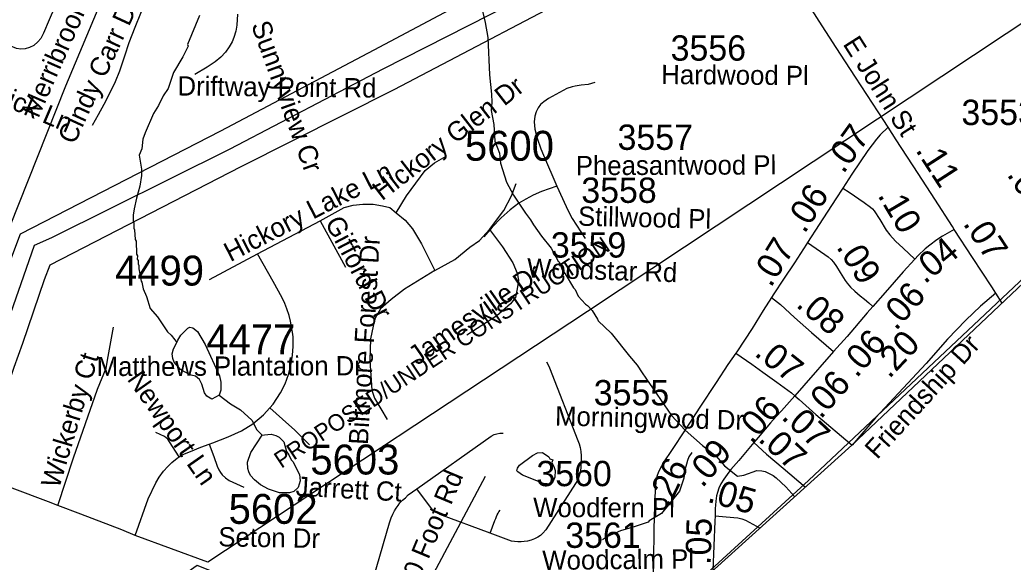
# Model space of a CAD drawing. Extents: x 1383679 to 1536984, y 460658 to 651027.
# Drawn here: x 1487068 to 1491967, y 490596 to 493273 of the extents above; entities that cross this region are included whole.
import ezdxf

# ---------------------------------------------------------------- set-up
doc = ezdxf.new("R2010")
doc.units = 0
for name, color, linetype in [('Default', 7, 'Continuous'), ('Exist Boundary Political City Limit New', 7, 'Continuous'), ('Exist Boundary Political CountyLine', 7, 'Continuous'), ('Exist Hydrographic Misc Water Feature', 7, 'Continuous'), ('Exist Road Non-System Secondary Historical Number Label', 7, 'Continuous'), ('Exist Road Non-System Type 51', 7, 'Continuous'), ('Exist Road Non-System Type 51 Label', 7, 'Continuous'), ('Exist Road Secondary Mileage Hundredths English Label', 7, 'Continuous'), ('Exist Road Secondary Type 51 Attributed', 7, 'Continuous'), ('Exist Road Secondary Type 51 Label', 7, 'Continuous'), ('Exist Road Secondary Type 51 Number Label', 7, 'Continuous'), ('Exist Utilities Electrical Transmission Line', 7, 'Continuous'), ('Map Preparation Boundary City Limit Buffer Line', 7, 'Continuous')]:
    doc.layers.add(name, color=color, linetype=linetype)

msp = doc.modelspace()

# ---------------------------------------------------------------- linework, layer by layer
at = {"layer": 'Default'}
msp.add_lwpolyline([(1492566.8, 493626.9), (1489866.8, 491833.3), (1487995.4, 490595.7)], dxfattribs=at)
at = {"layer": 'Exist Boundary Political City Limit New'}
msp.add_lwpolyline([(1501771.2, 501277.8), (1499388.9, 499017.9), (1497201.8, 496938.9), (1496236.9, 496040.1), (1495718.4, 495586.4), (1493037.1, 492958.5), (1490958.1, 490999.4), (1489977.8, 490102.4), (1489857.2, 489993.5), (1489479.8, 490017), (1488857.6, 490215.4), (1487942, 490579.1), (1486887.9, 489837.5), (1486669.5, 489678.8), (1486456.1, 489523.8), (1486150.2, 489364.1), (1485825.6, 489257.4), (1485572.8, 489216.9), (1485320.8, 489271), (1484892.4, 489431.7), (1484555.8, 489497.8), (1484292, 489476.7)], dxfattribs=at)
at = {"layer": 'Exist Boundary Political CountyLine'}
msp.add_lwpolyline([(1483428.7, 484115.1), (1485391.5, 485884.3), (1486966.5, 487318.1), (1487724.7, 488019.6), (1488867.4, 489092.6), (1491171.1, 491172.7), (1497711.4, 497365.6), (1499296.7, 498829.1), (1501130.6, 500542.6)], dxfattribs=at)
at = {"layer": 'Exist Hydrographic Misc Water Feature'}
for points in [[(1489346.8, 493330.8), (1489362.1, 493260), (1489376, 493186.2), (1489384.5, 493002.1), (1489394.7, 492905.9), (1489395.9, 492865.9), (1489393.1, 492825.9), (1489405.2, 492757), (1489410.3, 492673.6), (1489434, 492614.7), (1489438.2, 492565), (1489468.4, 492472.4), (1489503.2, 492407.8), (1489561.5, 492318.6), (1489586.9, 492286.1), (1489600.4, 492261.8), (1489641.4, 492205), (1489688.9, 492145.2), (1489722.7, 492081.7), (1489727, 492079.3), (1489744.1, 492035), (1489757.8, 492018.7), (1489798.4, 491949.9), (1489806.3, 491941.8), (1489821.7, 491909.5), (1489857, 491868.8), (1489866.8, 491862.6), (1489890.4, 491838.1), (1489917.6, 491795.6), (1489919.4, 491787.5), (1489984.2, 491726.3), (1490074, 491612.5), (1490113.2, 491567.7), (1490137.4, 491531.3)], [(1487954.1, 493294.3), (1487895.3, 493151.5), (1487897.2, 493143.4), (1487871.5, 493090.1), (1487824.7, 493012.9), (1487799.2, 492933.4), (1487774.5, 492897.9), (1487751.6, 492850.4), (1487726.8, 492810.8), (1487685.1, 492715.7), (1487674.4, 492683.9), (1487669.5, 492636), (1487656.9, 492604.3), (1487667.6, 492536), (1487667.4, 492504.7), (1487659.8, 492451.3), (1487643, 492392.9), (1487632.2, 492340.9), (1487627.2, 492308.8), (1487626.6, 492276.8), (1487630.5, 492268.8), (1487630, 492244.8), (1487633.9, 492236.7), (1487637, 492188.7), (1487640.8, 492180.6), (1487643.5, 492116.5), (1487647.4, 492108.4), (1487647.1, 492092.4), (1487651, 492084.4), (1487650.7, 492068.4), (1487654.5, 492060.3), (1487654.2, 492044.3), (1487665.7, 491982.7), (1487670, 491977.5), (1487675.2, 491946), (1487692.7, 491907.8), (1487711.2, 491848.7), (1487746.9, 491807.6), (1487796.3, 491733.5), (1487813.9, 491717.2), (1487831.5, 491692.9), (1487841.3, 491680.7)], [(1487841.3, 491680.7), (1487847.5, 491692.5), (1487861.9, 491716.2), (1487896.7, 491751.5), (1487906.7, 491755.3), (1487920.7, 491753.1), (1487944.3, 491734.6), (1487981.1, 491669.9), (1488052.1, 491516.5), (1488059.5, 491484.3), (1488058.8, 491444.3), (1488050.4, 491420.5)], [(1488050.4, 491420.5), (1488014, 491401.2), (1487990.2, 491415.7), (1487978.5, 491431.9), (1487965.4, 491474.2), (1487953.8, 491498.4), (1487934.1, 491514.8), (1487912.2, 491519.2), (1487872.6, 491538), (1487860.7, 491546.2), (1487829.4, 491582.9), (1487821.7, 491601), (1487818.2, 491625.1), (1487824.7, 491649), (1487841.3, 491680.7)], [(1490137.4, 491531.3), (1490282.5, 491320.4), (1490325.5, 491271.5), (1490349.1, 491247.1), (1490434.3, 491172.1), (1490502, 491119.4), (1490543.7, 491071.2), (1490606.7, 491020), (1490638.8, 491025.4), (1490703.3, 491048.1), (1490727.3, 491047.6), (1490743.2, 491043.3), (1490782.9, 491024.5), (1490798.6, 491012.2), (1490845.7, 490967.3), (1490890.3, 490919.2)], [(1488050.4, 491420.5), (1488106.2, 491377.2), (1488155.2, 491347.5), (1488211.7, 491296.8), (1488237, 491249.3), (1488262.8, 491222.4)], [(1488262.8, 491222.4), (1488274.6, 491224.1), (1488306.7, 491227.4), (1488330.6, 491221), (1488346.4, 491212.7), (1488369.9, 491190.2), (1488383.1, 491141.9), (1488394.7, 491125.7), (1488406.2, 491101.5), (1488414.1, 491093.3), (1488446.8, 491028.7), (1488450.2, 490996.7), (1488439.6, 490964.9), (1488419.2, 490945.2), (1488397.1, 490937.7), (1488349.1, 490938.6), (1488293.4, 490955.7), (1488253.9, 490978.5), (1488224.3, 491003.1), (1488204.8, 491023.5), (1488197.1, 491041.7), (1488191.4, 491057.8), (1488190, 491089.8), (1488206.9, 491137.4), (1488262.8, 491222.4)], [(1489696.7, 491100.6), (1489692, 491088.1), (1489703.6, 491063.9), (1489707.3, 491047.8), (1489706.7, 491015.8), (1489696.2, 490992), (1489686, 490980.2), (1489650.1, 490984.9), (1489546.8, 491024.9), (1489523.1, 491041.4), (1489519.2, 491047.5), (1489521.5, 491059.4), (1489531.8, 491075.2), (1489596.7, 491121.9), (1489621, 491135.5), (1489644.9, 491137), (1489676.5, 491116.4), (1489682.4, 491106.3), (1489696.7, 491100.6)], [(1490382.3, 491137.7), (1490367, 491115.9), (1490360.7, 491098.1), (1490347.7, 491050.3), (1490343, 491010.4), (1490321.8, 490946.9), (1490231.7, 490836.6), (1490171, 490799.8), (1490166.9, 490793.9), (1490102.4, 490771.2), (1490030, 490750.6), (1489965.4, 490721.9), (1489941.6, 490707)]]:
    msp.add_lwpolyline(points, dxfattribs=at)
at = {"layer": 'Exist Road Non-System Type 51'}
for p, q in [((1488548.6, 492280.1), (1488673.7, 492052.2)), ((1488003.2, 491990.5), (1488240.3, 492118.2))]:
    msp.add_line(p, q, dxfattribs=at)
for points in [[(1487332.2, 493608.4), (1487322.4, 493559.4), (1487312.4, 493523.9), (1487294.2, 493469.7), (1487259.1, 493385.6), (1487212.6, 493272.7), (1487185.1, 493206.5), (1487171.6, 493181.6), (1487155.7, 493163.8), (1487136.6, 493146.6), (1487114.9, 493136), (1487093.2, 493129.6), (1487073.1, 493127.5), (1487050.8, 493131.2), (1487020.4, 493145.5)], [(1487426.7, 492752.7), (1487455.8, 492805.3), (1487482.7, 492856.3), (1487513.9, 492914.4), (1487540, 492968.6), (1487560.2, 493021.9), (1487575.9, 493066), (1487584.8, 493094.9), (1487607.6, 493161.6), (1487637.1, 493236.7), (1487664.1, 493305.4), (1487682.7, 493349.7)], [(1488140.8, 493300.3), (1488137.8, 493246.1), (1488132.7, 493216.9), (1488123.8, 493186.3), (1488114.2, 493164.7), (1488100.8, 493139.7), (1488081.3, 493113), (1488059.3, 493088.9), (1488031.4, 493066), (1488026.1, 493061.7), (1487991.7, 493039.4), (1487930.5, 493003.6)], [(1489903.5, 492964.5), (1489870.6, 492953.9), (1489836.8, 492950.4), (1489806.4, 492945.8), (1489792.2, 492942.2), (1489765.4, 492934.1), (1489675.1, 492884.9), (1489651.8, 492868.5), (1489636.5, 492854.4), (1489623.6, 492838.1), (1489614.2, 492819.3), (1489608.4, 492797.1), (1489604.9, 492769), (1489607.2, 492733.8), (1489619, 492688.2), (1489637.6, 492636.7), (1489650.6, 492605.1), (1489716.1, 492451.7)], [(1488923.9, 492320.5), (1488974.3, 492403.6), (1489066.5, 492529.2), (1489112.6, 492567.5), (1489169.7, 492599.5)], [(1489716.1, 492451.7), (1489641.2, 492425.9), (1489599.1, 492407.2), (1489562.8, 492388.5), (1489528.9, 492368.6), (1489485.4, 492334.6), (1489441.6, 492295.5), (1489397.4, 492250.1), (1489355.5, 492202.3)], [(1489383.6, 492237.5), (1489455, 492331.2), (1489492.3, 492403.6), (1489516.4, 492465.3)], [(1489716.1, 492451.7), (1489761.9, 492351), (1489777, 492320.6), (1489792.2, 492292.5), (1489855.5, 492192.9)], [(1488240.3, 492118.2), (1488548.6, 492280.1), (1488667.1, 492346.1), (1488711, 492358.9), (1488759.3, 492363.1), (1488809.8, 492363.1), (1488855.8, 492354.6), (1488893.1, 492346.1), (1488923.9, 492320.5)], [(1488923.9, 492320.5), (1488967.8, 492284.3), (1489005.1, 492241.7), (1489049, 492167.2), (1489114.8, 492035.2)], [(1489114.8, 492035.2), (1489212.5, 492090.5), (1489287.1, 492150.2), (1489335.4, 492184.2), (1489383.6, 492237.5)], [(1489383.6, 492237.5), (1489448.4, 492152.3), (1489498.9, 492073.5), (1489520.8, 492022.4), (1489527.4, 491988.3), (1489520.8, 491945.7), (1489512, 491903.1), (1489487.9, 491871.2), (1489420.9, 491811.6), (1489271.7, 491715.8)], [(1488300.4, 491357.1), (1488317.7, 491375.8), (1488353, 491431.7), (1488376.6, 491476.3), (1488392.2, 491522.3), (1488404.2, 491566.5), (1488409.2, 491595.8), (1488412.1, 491618.2), (1488415.5, 491661.3), (1488416, 491684.7), (1488415, 491708.4), (1488412.5, 491730.8), (1488408.1, 491758.4), (1488402.1, 491785), (1488395.3, 491813), (1488385.1, 491845.8), (1488373.9, 491873.2), (1488360.7, 491901.5), (1488317.2, 491981.1), (1488240.3, 492118.2)], [(1489114.8, 492035.2), (1488964.5, 491943.6), (1488898.6, 491892.5), (1488846, 491845.7), (1488819.6, 491800.9), (1488810.9, 491760.5), (1488797.7, 491698.7), (1488793.3, 491592.2), (1488804.3, 491445.3), (1488817.4, 491404.9), (1488878.9, 491300.5)], [(1487255.1, 490875.9), (1487332.8, 491111), (1487451.3, 491449.6), (1487494.1, 491553.9), (1487502.9, 491611.4), (1487529.2, 491756.2)], [(1489665, 491585.5), (1489671.8, 491572.6), (1489679.6, 491555.5), (1489820.4, 491197), (1489827.1, 491179.9), (1489831.4, 491162.2), (1489833.9, 491142.6), (1489835.6, 491121.2), (1489836.2, 491100.3), (1489835.1, 491082), (1489834.4, 491061.2), (1489830.8, 491041), (1489825.9, 491021.4), (1489819.8, 491003.1), (1489808.1, 490984.2), (1489661.4, 490754.8), (1489647.9, 490738.8), (1489635, 490727.8), (1489622.1, 490719.2), (1489605.6, 490710.7), (1489589.1, 490704.6), (1489571.4, 490699.7), (1489555.5, 490697.2), (1489540.1, 490696), (1489523.6, 490696), (1489507.1, 490697.2), (1489493.1, 490700.2), (1489388, 490739.3)], [(1488001.7, 491178.7), (1488018.8, 491184.8), (1488094.6, 491214), (1488160.6, 491243.6), (1488216.4, 491278.3), (1488268.7, 491322.8), (1488300.4, 491357.1)], [(1488300.4, 491357.1), (1488363.4, 491302.5), (1488424.6, 491247.1), (1488495.9, 491174.9)], [(1487853.7, 491116.6), (1487820.8, 491167.3), (1487797.8, 491203.9), (1487781, 491216.8), (1487737.7, 491236.6)], [(1489024.9, 490957.4), (1489393, 491218.7), (1489406.5, 491225.4), (1489420.1, 491229.5), (1489434.9, 491232.2), (1489451.1, 491232.2)], [(1487636.7, 490727.7), (1487700.6, 490908.8), (1487738.4, 490988), (1487754.6, 491016), (1487776.8, 491045.7), (1487797.8, 491069), (1487816.7, 491087.9), (1487843.2, 491110.1), (1487853.7, 491116.6), (1487870.9, 491127.1), (1487908.6, 491141.8), (1487960.9, 491164), (1488001.7, 491178.7)], [(1488001.7, 491178.7), (1488024.4, 491116.9), (1488040.9, 491070.6), (1488049.9, 491051), (1488057.1, 491038.9), (1488065.8, 491027.2), (1488082.5, 491012.8), (1488099.7, 490999), (1488172.2, 490966.2)], [(1490382.3, 491137.7), (1490367, 491115.9), (1490360.7, 491098.1), (1490347.7, 491050.3), (1490343, 491010.4), (1490321.8, 490946.9), (1490231.7, 490836.6), (1490171, 490799.8), (1490166.9, 490793.9), (1490102.4, 490771.2), (1490030, 490750.6), (1489965.4, 490721.9), (1489941.6, 490707)], [(1488911.6, 490245.7), (1488994.6, 490372.2), (1489109.3, 490541.9), (1489363.7, 491021.2)], [(1488750.5, 490307.2), (1488891, 490789.8), (1488899.1, 490814.2), (1488907.2, 490833.1), (1488915.4, 490849.3), (1488923.5, 490862.8), (1488933, 490875), (1488942.4, 490888.5), (1488954.6, 490902.1), (1488969.5, 490914.2), (1488983, 490927.8), (1489024.9, 490957.4)], [(1489388, 490739.3), (1489139.5, 490831.8), (1489128.5, 490837.3), (1489116.9, 490843.4), (1489106.5, 490850.8), (1489098, 490860.2), (1489024.9, 490957.4)], [(1489388, 490739.3), (1489410.8, 490801.5), (1489414.6, 490811.9), (1489418.4, 490821), (1489422.5, 490830.3), (1489426.4, 490838.2), (1489430.6, 490845.1), (1489436.1, 490851.9)]]:
    msp.add_lwpolyline(points, dxfattribs=at)
at = {"layer": 'Exist Road Secondary Type 51 Attributed'}
msp.add_line((1491912.6, 491874.8), (1491881.4, 491923.7), dxfattribs=at)
for points in [[(1491350.5, 492742.7), (1491301.9, 492818.8), (1491190.2, 492989.5), (1491140.1, 493066), (1491093.9, 493136.5), (1491010.2, 493266.6), (1490922.8, 493404.7), (1490827.3, 493553.1), (1490777.4, 493629.6), (1490718.3, 493721.9), (1490620.6, 493871.7), (1490373.3, 494256), (1490235.7, 494466.2), (1490146.8, 494604.7), (1490050, 494754.2), (1489964.8, 494884.2), (1489876.1, 495024.2), (1489776.9, 495175.9), (1489686.1, 495316.3), (1489602.5, 495447.3), (1489590.2, 495466.2), (1489507.1, 495594.2), (1489396.2, 495766)], [(1491350.5, 492742.7), (1491310.9, 492705.9), (1491293.3, 492684.8), (1491250.2, 492627.5), (1491171, 492510.8), (1491126.6, 492442.1)], [(1491676.7, 492238.9), (1491667.2, 492253.5), (1491580.2, 492387.8), (1491498.4, 492514.5), (1491389.7, 492681.4), (1491350.5, 492742.7)], [(1491126.6, 492442.1), (1491093.1, 492390.2), (1491010.8, 492263.2), (1490952.7, 492173.6)], [(1491126.6, 492442.1), (1491158.6, 492422.6), (1491232.3, 492371.2), (1491263.5, 492348.3), (1491273.3, 492340), (1491282.1, 492329.7), (1491309.6, 492287.7), (1491341.4, 492234.1), (1491358.6, 492211.7), (1491386.3, 492180.9), (1491424.8, 492145.6), (1491481.6, 492091.6)], [(1491676.7, 492238.9), (1491619.1, 492204.7), (1491590.7, 492186.8), (1491555.3, 492160.5), (1491532.6, 492142.1), (1491498.6, 492110.1), (1491481.6, 492091.6)], [(1491881.4, 491923.7), (1491861.8, 491954.3), (1491767.2, 492099.9), (1491676.7, 492238.9)], [(1490952.7, 492173.6), (1490947.9, 492166.1), (1490889, 492073.5), (1490835, 491993.2), (1490786.9, 491920.1), (1490775.6, 491902.5)], [(1490952.7, 492173.6), (1491038.5, 492115.1), (1491054.5, 492103.1), (1491069.2, 492089.4), (1491080.7, 492076.6), (1491095.3, 492056), (1491113.3, 492026.6), (1491138.6, 491987), (1491147.9, 491973.5), (1491165.5, 491954), (1491185.7, 491934.5), (1491213.1, 491911.4), (1491234.4, 491893.8), (1491255.2, 491876.7), (1491274.8, 491857.6)], [(1491481.6, 492091.6), (1491424, 492028.5), (1491335.8, 491927.8), (1491274.8, 491857.6)], [(1490775.6, 491902.5), (1490733.9, 491837.5), (1490679.7, 491749), (1490603.3, 491633.6), (1490599.1, 491627.6)], [(1490775.6, 491902.5), (1490819.5, 491867.2), (1490888, 491803.4), (1490973, 491730.4), (1491081.4, 491636.1)], [(1491881.4, 491923.7), (1491805.6, 491859.4), (1491733.4, 491789.9), (1491642.4, 491697.3), (1491538.1, 491576.6), (1491287.4, 491309), (1491172.4, 491173.8)], [(1491274.8, 491857.6), (1491247.4, 491826), (1491148.3, 491710.2), (1491081.4, 491636.1)], [(1490599.1, 491627.6), (1490560.1, 491572.5), (1490502.7, 491483.2), (1490421.2, 491361), (1490352.2, 491254.5), (1490278.6, 491142.9), (1490248.1, 491096.3), (1490232.4, 491069.7), (1490218.3, 491042.4), (1490209.9, 491018.7), (1490203.9, 490988.5), (1490200.5, 490949.3), (1490197.9, 490874), (1490194.5, 490759.6), (1490193.1, 490600.1), (1490186.8, 490433.7), (1490185.4, 490388)], [(1490599.1, 491627.6), (1490677.9, 491574), (1490731.8, 491534.6), (1490802, 491484.8), (1490874.5, 491431.4), (1490889.9, 491417.4)], [(1491081.4, 491636.1), (1490935.2, 491468.4), (1490889.9, 491417.4)], [(1490889.9, 491417.4), (1490824.2, 491343.5), (1490798.1, 491315.7), (1490770.7, 491284.3), (1490709.4, 491211.8), (1490688.2, 491186.5)], [(1490889.9, 491417.4), (1490910.8, 491398.6), (1490993.9, 491324.7), (1491172.4, 491173.8)], [(1490688.2, 491186.5), (1490613.5, 491097.6), (1490575.3, 491052.8), (1490557, 491028.7), (1490539.6, 491005), (1490525.7, 490982.8), (1490515.5, 490961.2), (1490508.3, 490940), (1490503.5, 490922.8), (1490500.4, 490897.2), (1490498.3, 490876.7), (1490497.6, 490861.2), (1490496.9, 490825.1)], [(1490688.2, 491186.5), (1490750, 491129.3), (1490833.2, 491059.2), (1490942.9, 490966.6)], [(1487995.4, 490595.7), (1487636.7, 490727.7), (1487570.6, 490755.9), (1487367.8, 490832.9), (1487255.1, 490875.9), (1487208.5, 490893.7), (1487029.4, 490961.6)], [(1490496.9, 490825.1), (1490496.3, 490798.4), (1490484.9, 490554.2)], [(1490496.9, 490825.1), (1490551.7, 490820.5), (1490609.3, 490814.8), (1490628.7, 490809.4), (1490646.3, 490802.7), (1490718.9, 490764.4)]]:
    msp.add_lwpolyline(points, dxfattribs=at)
at = {"layer": 'Exist Utilities Electrical Transmission Line'}
for points in [[(1486239.8, 490359.7), (1486492, 490953.6), (1486799.4, 491620.8), (1487018.4, 492251.2), (1487294.3, 492946.8), (1487548.7, 493556.7), (1487772.2, 494113.1), (1488115.9, 494905.5), (1488420.5, 495648.7), (1488753.4, 496509.4), (1488936.8, 496940.5), (1488957.8, 497002.1), (1489137.5, 497451.3), (1489196, 497604.2), (1489238, 497709.6)], [(1490589.6, 494957.6), (1490487.8, 494729.1), (1490279.5, 494252.5), (1490233.9, 494153.4), (1490206.5, 494077.7), (1489986, 493817.4), (1489918.8, 493738.5), (1489851.7, 493675.7), (1488813.9, 493123.1), (1488056.7, 492723.7), (1487069.6, 492214.4), (1486707.2, 491256), (1486333.4, 490330.2), (1486314.6, 490288.3), (1486354.3, 489441.3), (1486367.2, 489253.2), (1486374.1, 489193), (1486382.1, 488602.6), (1486384.7, 488288.4), (1486387.4, 487852.2), (1486389.2, 487736.1), (1486384.3, 487670.2), (1486338.5, 486864.7), (1486286.3, 486695.6)], [(1490634, 494856.8), (1490579, 494679.7), (1490548, 494620.1), (1490284, 494038.3), (1489909.7, 493566.6), (1488858.3, 493030.2), (1488103.2, 492635), (1487223.4, 492197.7), (1487138.8, 492159.2), (1486810.8, 491222.4), (1486417.6, 490348.7), (1486392.6, 490277.1), (1486467.5, 489397.5), (1486481.7, 489287.1), (1486486, 489185), (1486486.8, 488994.9), (1486488.1, 488602.9), (1486482, 488360.9), (1486469.9, 487884.7), (1486462, 487664.8), (1486418.4, 486861.3), (1486405.6, 486809.6), (1486404.4, 486806.2)], [(1490682.2, 494745.8), (1490644.4, 494650.5), (1490617.6, 494600.9), (1490350.7, 493965.1), (1490052.1, 493582.2), (1489966.4, 493481.7), (1488912.4, 492927.2), (1488157.8, 492548), (1487215, 492061.8), (1487188, 491990.3), (1487080.6, 491675.9), (1487038.4, 491556.5), (1486914.1, 491184.7), (1486507.3, 490321.1)]]:
    msp.add_lwpolyline(points, dxfattribs=at)
at = {"layer": 'Map Preparation Boundary City Limit Buffer Line'}
msp.add_lwpolyline([(1501771.2, 501277.8), (1499388.9, 499017.9), (1497201.8, 496938.9), (1496236.9, 496040.1), (1495718.4, 495586.4), (1493037.1, 492958.5), (1490958.1, 490999.4), (1489977.8, 490102.4), (1489857.2, 489993.5), (1489479.8, 490017), (1488857.6, 490215.4), (1487942, 490579.1), (1486887.9, 489837.5), (1486669.5, 489678.8), (1486456.1, 489523.8), (1486150.2, 489364.1), (1485825.6, 489257.4), (1485572.8, 489216.9), (1485320.8, 489271), (1484892.4, 489431.7), (1484555.8, 489497.8), (1484292, 489476.7)], dxfattribs=at)

# ---------------------------------------------------------------- texts
at = {"layer": 'Default'}
msp.add_text('PROPOSED/UNDER CONSTRUCTION', height=82.021, rotation=33.6049, dxfattribs=at).set_placement((1488357.2, 491056.2))
at = {"layer": 'Exist Road Non-System Secondary Historical Number Label'}
for s, p in [('5600', (1489262.9, 492577.6)), ('4499', (1487537.1, 491961.4)), ('4477', (1487987.1, 491622.5)), ('5603', (1488500.3, 491028.7)), ('5602', (1488097.3, 490785.1))]:
    msp.add_text(s, height=147.64, dxfattribs=at).set_placement(p)
at = {"layer": 'Exist Road Non-System Type 51 Label'}
for s, rotation, p in [('Merribrook Dr', 66.1761, (1487158.6, 492783.9)), ('Cindy Carr Dr', 65.2597, (1487336.9, 492653.6)), ('Sunnyview Cr', 289.9825, (1488207.4, 493247.6)), ('Jaywick Ln', 336.9345, (1486730.2, 492957.9)), ('Driftway Point Rd', 359.3774, (1487844.7, 492899.8)), ('Hickory Glen Dr', 37.7843, (1488853.9, 492377)), ('Hickory Lake Ln', 27.2738, (1488106, 492076.3)), ('Gifford Dr', 297.6697, (1488570.5, 492273.2)), ('Biltmore Forest Dr', 86.7016, (1488784.2, 491173.2)), ('Jamesville Dr', 34.8462, (1489027, 491564.5)), ('Wickerby Ct', 73.25, (1487260.8, 490955.5)), ('Matthews Plantation Dr', 0.1756, (1487446.6, 491514.4)), ('Newport Ln', 305.1025, (1487593.8, 491498.6)), ('20 Foot Rd', 67.3813, (1489014.9, 490443.2)), ('Jarrett Ct', 356.7874, (1488426.7, 490924.6)), ('Seton Dr', 358.9838, (1488046, 490674.3))]:
    msp.add_text(s, height=95, rotation=rotation, dxfattribs=at).set_placement(p)
at = {"layer": 'Exist Road Secondary Mileage Hundredths English Label'}
for s, rotation, p in [('.07', 54.2509, (1491129.6, 492508.9)), ('.11', 302.8605, (1491482.5, 492629.8)), ('.01', 302.5531, (1491933.3, 492509.8)), ('.06', 57.7931, (1490938.3, 492213.6)), ('.10', 300.6808, (1491296.1, 492406.9)), ('.07', 303.0954, (1491716.9, 492267.3)), ('.07', 58.2308, (1490771.9, 491947.4)), ('.04', 39.696, (1491530.8, 491965.7)), ('.09', 302.5036, (1491091.9, 492151.8)), ('.06', 48.6428, (1491389, 491734.4)), ('.08', 319.3354, (1490891.2, 491860.5)), ('.06', 48.6428, (1491194.8, 491501.3)), ('.20', 46.8709, (1491356.1, 491497.5)), ('.07', 321.5288, (1490685.4, 491619.2)), ('.06', 48.6428, (1491018.3, 491298.1)), ('.06', 48.6428, (1490676.7, 491174.4)), ('.07', 316.9865, (1490819.4, 491307)), ('.09', 49.3136, (1490434.2, 490958.7)), ('.07', 316.9865, (1490704.9, 491197.9)), ('.26', 64.3363, (1490268.7, 490861.2)), ('.05', 343.9849, (1490453.7, 490895.1)), ('.05', 88.4291, (1490475.1, 490581))]:
    msp.add_text(s, height=125, rotation=rotation, dxfattribs=at).set_placement(p)
at = {"layer": 'Exist Road Secondary Type 51 Label'}
for s, rotation, p in [('E John St', 302.4615, (1491124.6, 493153.8)), ('Hardwood Pl', 359.5649, (1490231.2, 492956.1)), ('Pheasantwood Pl', 0.2237, (1489809.9, 492506.1)), ('Stillwood Pl', 358.6899, (1489820, 492257.1)), ('Woodstar Rd', 358.1402, (1489567.9, 492001.8)), ('Friendship Dr', 47.7347, (1491296.7, 491099.2)), ('Morningwood Dr', 358.7027, (1489706.7, 491270.8)), ('Woodfern Pl', 359.8281, (1489599.4, 490818.8)), ('Woodcalm Pl', 0.582, (1489645, 490557.6))]:
    msp.add_text(s, height=95, rotation=rotation, dxfattribs=at).set_placement(p)
at = {"layer": 'Exist Road Secondary Type 51 Number Label'}
for s, p in [('3556', (1490277.6, 493071.6)), ('3553', (1491712.1, 492753.8)), ('3557', (1490015.8, 492631.2)), ('3558', (1489837, 492369.5)), ('3559', (1489686.9, 492099.5)), ('3555', (1489898.3, 491370)), ('3560', (1489615.4, 490971)), ('3561', (1489758, 490666.5))]:
    msp.add_text(s, height=125, dxfattribs=at).set_placement(p)

doc.saveas('drawing.dxf')
